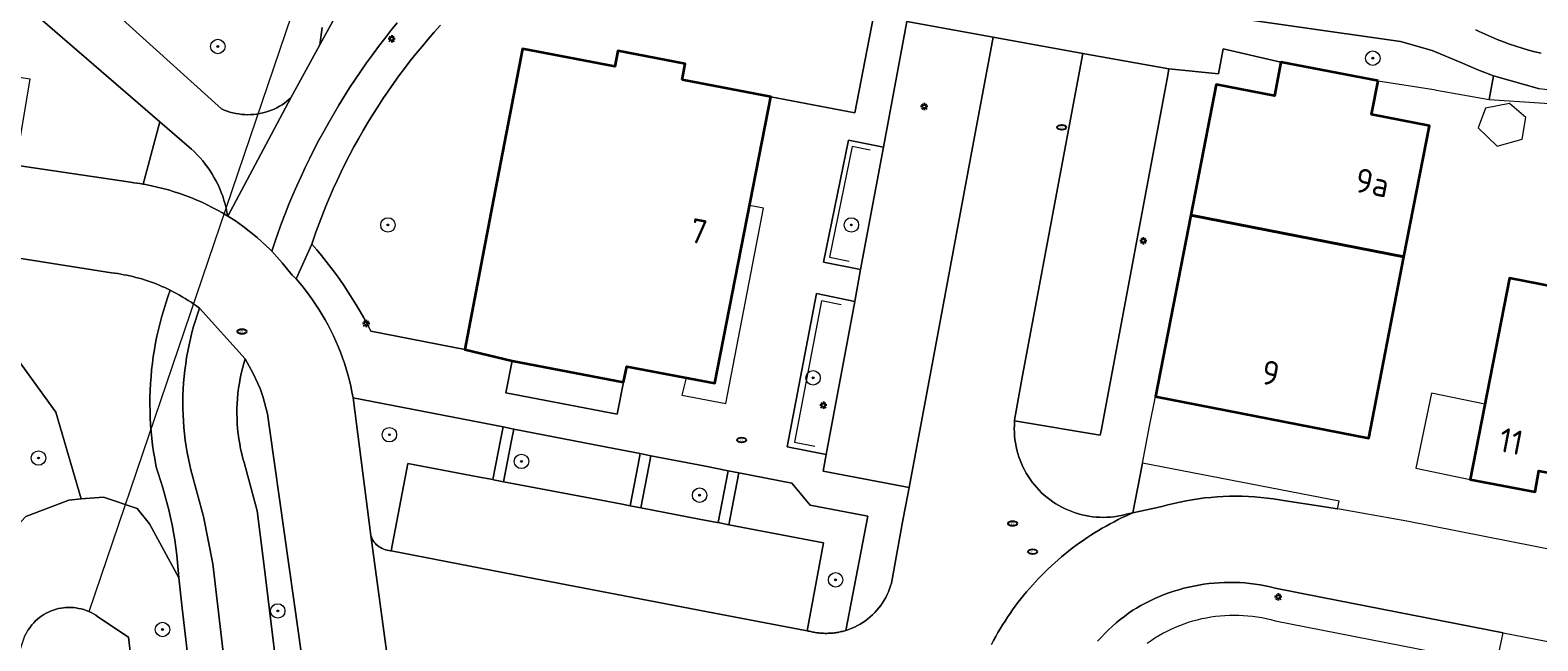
# Model space of a CAD drawing. Header units: metres. Extents: x 152610 to 160096, y 456114 to 462495.
# Tile 618 of 938: x 158643 to 158727, y 460416 to 460450. Entities that reach past the tile are written whole.
import ezdxf
from ezdxf.enums import TextEntityAlignment as Align

# ---------------------------------------------------------------- set-up
doc = ezdxf.new("R2010")
doc.units = ezdxf.units.M
doc.header["$LTSCALE"] = 0.5
doc.layers.get('0').update_dxf_attribs({"linetype": 'CONTINUOUS'})
for name, color, linetype, lineweight in [('B-PV-GK-BESCHOEIING-G', 251, 'GK-BESCHOEIING-SO', 18), ('B-PV-GR-BEPLANTING_CULTUUR_BOSPLANTSOEN-GV', 251, 'CONTINUOUS', 18), ('B-PV-GR-BEPLANTING_CULTUUR_HEESTERS-GV', 251, 'CONTINUOUS', 18), ('B-PV-GR-BOOM-S', 251, 'CONTINUOUS', 25), ('B-PV-GR-HAAG-GV', 251, 'CONTINUOUS', 13), ('B-PV-GW-TALUD_KRUIN-G', 251, 'CONTINUOUS', 18), ('B-PV-IE-MEUBILAIR-S', 251, 'CONTINUOUS', 25), ('B-PV-IE-TERREINAFSCHEIDING_KUNSTMATIG_HEKWERK-G', 251, 'IE-TERREINAFSCHEIDING_KUNSTMATIG-SO', 18), ('B-PV-KW-KUNSTWERK_DUIKER-G', 251, 'CONTINUOUS', 18), ('B-PV-OG-BEBOUWING-GV', 6, 'CONTINUOUS', 35), ('B-PV-OG-BEBOUWING-T18', 1, 'CONTINUOUS', 18), ('B-PV-OG-BEBOUWING_OVERBOUWING-GV', 251, 'CONTINUOUS', 18), ('B-PV-OG-BEBOUWING_SCHUUR-GV', 251, 'CONTINUOUS', 18), ('B-PV-OG-TERREIN_BEGROEID-GV', 251, 'CONTINUOUS', 18), ('B-PV-OG-WATER_SLOOT-GV', 251, 'CONTINUOUS', 18), ('B-PV-VH-GESLOTENVERHARDING_ASFALT-GV', 251, 'CONTINUOUS', 18), ('B-PV-VH-ONVERHARD_ZAND-GV', 251, 'CONTINUOUS', 18), ('B-PV-VH-OPENVERHARDING_BETONSTRAATSTEEN-GV', 251, 'CONTINUOUS', 18), ('B-PV-VH-OPENVERHARDING_TEGEL-GV', 251, 'CONTINUOUS', 18)]:
    doc.layers.add(name, color=color, linetype=linetype, lineweight=lineweight)
doc.styles.add('NLCS-ISO', font='NLCS-ISO.ttf')
doc.styles.add('NLCS-ISO-M750-T18', font='NLCS-ISO.ttf', dxfattribs={"height": 1.35})
doc.linetypes.add('GK-BESCHOEIING-SO', pattern='A,18,-3,[1,NLCS.SHX,S=0.6,R=0,X=0,Y=0],-3', length=24)
doc.linetypes.add('IE-TERREINAFSCHEIDING_KUNSTMATIG-SO', pattern='A,4,[82,NLCS.SHX,S=0.75,R=90,X=0,Y=0],4,-2', length=10)

# ---------------------------------------------------------------- blocks, each defined once
blk = doc.blocks.new('SIE-MEUBILAIR_PAAL_LICHTMAST-SO')
for points in [[(-0.62, 0), (-1, 0)], [(-0.71, 0.71), (-0.44, 0.44)], [(0, 1), (0, 0.62)], [(0.44, 0.44), (0.71, 0.71)], [(1, 0), (0.62, 0)], [(-0.71, -0.71), (-0.44, -0.44)], [(0, -0.62), (0, -1)], [(0.44, -0.44), (0.71, -0.71)]]:
    blk.add_lwpolyline(points)
blk.add_circle((0, 0), 0.5)
blk = doc.blocks.new('SIE-MEUBILAIR_PUT_RIOOLPUT-SO')
blk.add_ellipse((0, 0), major_axis=(1.25, 0), ratio=0.54)
at = {"style": 'NLCS-ISO'}
blk.add_text('ri', height=0.75, dxfattribs=at).set_placement((-0.04, 0.07), align=Align.MIDDLE_CENTER)
blk = doc.blocks.new('SGR-BOOM_GBKN-SO')
at = {"linetype": 'ByBlock', "lineweight": 18}
h = blk.add_hatch(color=0, dxfattribs=at)
h.dxf.hatch_style = 1
edge = h.paths.add_edge_path()
edge.add_arc((0, 0), 0.25, 0, 360)
at = {"color": 0, "linetype": 'ByBlock', "lineweight": 18}
for radius in [2, 0.25]:
    blk.add_circle((0, 0), radius, dxfattribs=at)
at = {"color": 0, "linetype": 'ByBlock', "lineweight": 18, "style": 'NLCS-ISO'}
blk.add_attdef('SOORT', (2.5, 0), '', height=1.5, dxfattribs=at)

msp = doc.modelspace()

# ---------------------------------------------------------------- linework, layer by layer
at = {"layer": 'B-PV-GK-BESCHOEIING-G', "flags": 128}
msp.add_lwpolyline([(158644.967, 460418.26), (158645.091, 460418.278), (158645.199, 460418.289), (158645.346, 460418.296), (158645.493, 460418.296), (158645.639, 460418.287), (158645.785, 460418.271), (158645.93, 460418.246), (158646.073, 460418.214), (158646.215, 460418.174), (158646.354, 460418.126), (158646.49, 460418.071), (158646.622, 460418.008), (158646.752, 460417.939), (158646.877, 460417.862), (158646.998, 460417.779), (158648.689, 460416.647), (158649.204, 460412.219), (158652.462, 460384.228), (158652.697, 460382.209), (158652.685, 460382.023), (158652.663, 460381.808), (158652.634, 460381.593), (158652.596, 460381.379), (158652.551, 460381.167), (158652.498, 460380.957), (158652.437, 460380.749), (158652.368, 460380.543), (158652.292, 460380.34), (158652.209, 460380.14), (158652.118, 460379.943), (158652.02, 460379.75), (158651.915, 460379.56), (158651.803, 460379.374), (158651.684, 460379.193), (158651.559, 460379.016), (158651.427, 460378.844), (158651.289, 460378.676), (158651.145, 460378.514), (158650.995, 460378.358), (158650.839, 460378.207), (158650.678, 460378.062), (158650.511, 460377.923), (158650.34, 460377.79), (158650.164, 460377.663), (158649.983, 460377.544), (158649.798, 460377.431), (158649.609, 460377.324), (158649.416, 460377.225), (158649.22, 460377.133), (158649.02, 460377.049), (158648.817, 460376.971), (158648.612, 460376.902), (158648.404, 460376.84), (158648.194, 460376.785), (158647.982, 460376.739), (158647.769, 460376.7), (158647.61, 460376.731), (158647.323, 460376.794), (158647.037, 460376.865), (158646.754, 460376.944), (158646.473, 460377.03), (158646.194, 460377.124), (158645.918, 460377.225), (158645.645, 460377.334), (158645.374, 460377.45), (158645.107, 460377.574), (158644.844, 460377.704), (158644.584, 460377.842), (158644.328, 460377.987), (158644.076, 460378.139), (158643.829, 460378.298), (158643.585, 460378.463), (158643.347, 460378.635), (158643.113, 460378.813), (158642.884, 460378.997), (158642.66, 460379.188), (158642.441, 460379.385), (158642.228, 460379.587), (158642.02, 460379.796), (158641.818, 460380.01), (158641.622, 460380.229), (158641.433, 460380.454), (158641.249, 460380.683), (158641.071, 460380.918), (158640.9, 460381.157), (158640.736, 460381.401), (158640.578, 460381.649), (158640.427, 460381.901), (158640.283, 460382.158), (158640.146, 460382.418), (158640.016, 460382.682), (158639.894, 460382.949), (158639.778, 460383.22), (158639.67, 460383.494), (158639.57, 460383.77), (158639.435, 460391.525), (158639.357, 460395.973), (158639.19, 460405.59), (158642.938, 460416.67), (158642.957, 460416.713), (158643.021, 460416.845), (158643.092, 460416.973), (158643.17, 460417.098), (158643.255, 460417.218), (158643.346, 460417.333), (158643.443, 460417.442), (158643.546, 460417.547), (158643.655, 460417.646), (158643.768, 460417.738), (158643.887, 460417.825), (158644.01, 460417.904), (158644.138, 460417.977), (158644.269, 460418.043), (158644.403, 460418.101), (158644.541, 460418.153), (158644.681, 460418.196), (158644.823, 460418.232)], close=True, dxfattribs=at)
at = {"layer": 'B-PV-GR-BEPLANTING_CULTUUR_BOSPLANTSOEN-GV', "flags": 128}
for points in [[(158726.886, 460447.061), (158724.332, 460447.774), (158724.082, 460446.458), (158726.876, 460446.273), (158738.301, 460445.518), (158738.811, 460445.484), (158761.86, 460443.96), (158787.42, 460442.32), (158787.32, 460443.598), (158786.889, 460443.584), (158781.43, 460443.695), (158729.515, 460446.719)], [(158636.61, 460433.6), (158636.306, 460422.737), (158639.406, 460422.22), (158638.648, 460418.674), (158643.003, 460423.347), (158645.394, 460424.253), (158646.073, 460424.31), (158644.662, 460429.124), (158642.056, 460432.731)]]:
    msp.add_lwpolyline(points, close=True, dxfattribs=at)
at = {"layer": 'B-PV-GR-BEPLANTING_CULTUUR_HEESTERS-GV', "flags": 128}
for points in [[(158632.61, 460444.39), (158633.41, 460449.19), (158643.23, 460447.61), (158642.44, 460442.82), (158648.8, 460441.872), (158648.994, 460441.848), (158649.317, 460441.8), (158649.512, 460441.767), (158650.437, 460445.225), (158641.77, 460452.73), (158618.728, 460454.173), (158618.179, 460446.271), (158619.52, 460446.336), (158620.86, 460446.252), (158621.61, 460451.11), (158631.42, 460449.53), (158630.62, 460444.71)], [(158690.532, 460443.818), (158688.59, 460444.21), (158687.2, 460437.45), (158689.262, 460437.029)], [(158688.938, 460435.261), (158686.82, 460435.7), (158685.2, 460427.2), (158687.359, 460426.779)], [(158704.341, 460423.541), (158705.87, 460423.874), (158705.943, 460423.895), (158706.278, 460423.985), (158706.614, 460424.068), (158706.953, 460424.143), (158707.293, 460424.21), (158707.635, 460424.27), (158707.978, 460424.321), (158708.322, 460424.365), (158708.667, 460424.4), (158709.012, 460424.428), (158709.359, 460424.448), (158709.705, 460424.459), (158710.052, 460424.463), (158710.398, 460424.459), (158710.745, 460424.446), (158711.091, 460424.426), (158711.437, 460424.398), (158711.782, 460424.361), (158712.126, 460424.317), (158712.468, 460424.265), (158712.81, 460424.205), (158714.739, 460423.905), (158715.67, 460423.76), (158715.688, 460423.757), (158715.772, 460424.187), (158704.877, 460426.299)]]:
    msp.add_lwpolyline(points, close=True, dxfattribs=at)
for points in [[(158646.64, 460452.47), (158653.849, 460445.947), (158654.002, 460445.88), (158654.158, 460445.821), (158654.317, 460445.769), (158654.478, 460445.725), (158654.641, 460445.689), (158654.806, 460445.66), (158654.972, 460445.64), (158655.138, 460445.627), (158655.305, 460445.622), (158655.472, 460445.626), (158655.639, 460445.637), (158655.805, 460445.656), (158655.97, 460445.683), (158656.133, 460445.719), (158656.294, 460445.762), (158656.454, 460445.812), (158656.61, 460445.87), (158656.764, 460445.936), (158656.914, 460446.008), (158657.061, 460446.088), (158657.203, 460446.175), (158657.342, 460446.269), (158657.476, 460446.369), (158657.604, 460446.475), (158657.692, 460446.554), (158659.3, 460449.49), (158659.423, 460450.464)], [(158665.986, 460450.577), (158665.638, 460450.192), (158665.296, 460449.802), (158664.961, 460449.407), (158664.631, 460449.006), (158664.308, 460448.6), (158663.991, 460448.19), (158663.68, 460447.775), (158663.376, 460447.354), (158663.078, 460446.93), (158662.787, 460446.5), (158662.503, 460446.066), (158662.225, 460445.628), (158661.954, 460445.186), (158661.69, 460444.74), (158661.432, 460444.289), (158661.182, 460443.835), (158660.939, 460443.376), (158660.703, 460442.915), (158660.474, 460442.449), (158660.252, 460441.98), (158660.038, 460441.508), (158659.831, 460441.032), (158659.631, 460440.553), (158659.438, 460440.072), (158659.253, 460439.587), (158659.076, 460439.1), (158658.906, 460438.609), (158658.852, 460438.448), (158659.124, 460438.131), (158659.391, 460437.808), (158659.652, 460437.481), (158659.907, 460437.15), (158660.156, 460436.814), (158660.399, 460436.474), (158660.636, 460436.13), (158660.867, 460435.781), (158661.092, 460435.429), (158661.311, 460435.072), (158661.523, 460434.712), (158661.729, 460434.348), (158661.929, 460433.981), (158662.122, 460433.61), (158667.33, 460432.6), (158668.92, 460440.94), (158670.53, 460449.27), (158675.64, 460448.29), (158675.81, 460449.17), (158679.54, 460448.45), (158679.37, 460447.56), (158684.28, 460446.62), (158688.939, 460445.72), (158689.974, 460451.076)]]:
    msp.add_lwpolyline(points, dxfattribs=at)
at = {"layer": 'B-PV-GR-HAAG-GV', "flags": 128}
for points in [[(158696.22, 460452.98), (158692.34, 460453.53), (158691.829, 460450.785), (158696.607, 460449.923), (158701.57, 460449.02), (158706.348, 460448.158), (158709.086, 460447.888), (158709.355, 460449.274), (158712.553, 460448.538), (158717.932, 460447.493), (158721.029, 460447.01), (158721.169, 460446.983), (158724.082, 460446.458), (158724.332, 460447.774), (158723.465, 460448.108), (158722.616, 460448.486), (158720.929, 460449.178), (158719.175, 460449.676)], [(158676.13, 460430.79), (158669.95, 460431.98), (158669.61, 460430.19), (158675.775, 460429.017)], [(158669.456, 460428.304), (158661.137, 460429.921), (158662.12, 460422.292), (158662.153, 460422.199), (158662.194, 460422.109), (158662.242, 460422.023), (158662.297, 460421.941), (158662.359, 460421.864), (158662.426, 460421.792), (158662.499, 460421.725), (158662.577, 460421.665), (158662.66, 460421.611), (158662.747, 460421.564), (158662.837, 460421.525), (158662.93, 460421.492), (158663.026, 460421.468), (158663.123, 460421.451), (158663.221, 460421.442), (158663.256, 460421.441), (158664.175, 460426.284), (158668.044, 460425.544), (158668.888, 460425.383), (158669.332, 460427.666)], [(158675.588, 460427.111), (158670.045, 460428.189), (158669.921, 460427.554), (158669.477, 460425.27), (158674.881, 460424.237), (158676.049, 460424.014), (158676.49, 460423.93), (158676.935, 460426.221), (158677.053, 460426.826)], [(158680.659, 460426.125), (158677.642, 460426.711), (158677.525, 460426.109), (158677.08, 460423.817), (158680.324, 460423.197), (158681.314, 460423.008), (158681.363, 460422.999), (158681.809, 460425.296), (158681.922, 460425.879)], [(158685.456, 460425.192), (158682.511, 460425.765), (158682.398, 460425.184), (158681.952, 460422.886), (158687.207, 460421.881), (158686.295, 460417.006), (158686.359, 460416.988), (158686.422, 460416.972), (158686.486, 460416.956), (158686.551, 460416.942), (158686.616, 460416.928), (158686.68, 460416.916), (158686.745, 460416.905), (158686.811, 460416.895), (158686.876, 460416.887), (158686.942, 460416.879), (158687.007, 460416.873), (158687.073, 460416.867), (158687.139, 460416.863), (158687.205, 460416.86), (158687.271, 460416.859), (158687.337, 460416.858), (158687.37, 460416.858), (158687.403, 460416.858), (158687.469, 460416.86), (158687.535, 460416.863), (158687.6, 460416.867), (158687.666, 460416.872), (158687.732, 460416.878), (158687.797, 460416.886), (158687.863, 460416.894), (158687.928, 460416.904), (158687.993, 460416.915), (158688.058, 460416.927), (158688.123, 460416.94), (158688.187, 460416.955), (158688.251, 460416.97), (158688.315, 460416.987), (158688.379, 460417.004), (158688.442, 460417.023), (158689.668, 460423.363), (158686.464, 460423.97)]]:
    msp.add_lwpolyline(points, close=True, dxfattribs=at)
at = {"layer": 'B-PV-GW-TALUD_KRUIN-G', "flags": 128}
msp.add_lwpolyline([(158652.366, 460412.255), (158651.676, 460418.261), (158651.484, 460419.934), (158649.86, 460422.929), (158649.168, 460423.779), (158647.307, 460424.415), (158646.073, 460424.31), (158645.394, 460424.253), (158643.003, 460423.347), (158638.648, 460418.674), (158635.823, 460405.467), (158635.574, 460396.56), (158637.046, 460396.373)], dxfattribs=at)
at = {"layer": 'B-PV-IE-TERREINAFSCHEIDING_KUNSTMATIG_HEKWERK-G', "flags": 128}
for points in [[(158689.786, 460443.663), (158688.794, 460443.864), (158687.53, 460437.717), (158688.632, 460437.492)], [(158688.182, 460435.071), (158687.088, 460435.298), (158685.596, 460427.468), (158686.725, 460427.248)], [(158661.137, 460429.921), (158669.456, 460428.304)], [(158670.045, 460428.189), (158675.588, 460427.111), (158677.053, 460426.826)], [(158677.642, 460426.711), (158680.659, 460426.125), (158681.922, 460425.879)], [(158682.511, 460425.765), (158685.456, 460425.192), (158686.464, 460423.97), (158689.668, 460423.363)]]:
    msp.add_lwpolyline(points, dxfattribs=at)
at = {"layer": 'B-PV-KW-KUNSTWERK_DUIKER-G', "flags": 128}
msp.add_lwpolyline([(158646.507, 460418.063), (158660.715, 460459.933)], dxfattribs=at)
at = {"layer": 'B-PV-OG-BEBOUWING-GV', "flags": 128}
for points in [[(158679.37, 460447.56), (158679.54, 460448.45), (158675.81, 460449.17), (158675.64, 460448.29), (158670.53, 460449.27), (158668.92, 460440.94), (158667.33, 460432.6), (158669.95, 460431.98), (158676.13, 460430.79), (158676.3, 460431.66), (158681.189, 460430.733), (158684.28, 460446.62)], [(158717.932, 460447.493), (158712.553, 460448.538), (158712.191, 460446.673), (158708.961, 460447.301), (158707.551, 460440.049), (158719.368, 460437.747), (158720.779, 460445.003), (158717.569, 460445.628)], [(158719.368, 460437.747), (158707.551, 460440.049), (158705.594, 460429.985), (158717.413, 460427.688)], [(158728.7, 460435.87), (158725.21, 460436.55), (158723.04, 460425.4), (158726.63, 460424.71), (158726.85, 460425.88), (158731.851, 460424.913), (158733.556, 460433.702), (158728.47, 460434.69)]]:
    msp.add_lwpolyline(points, close=True, dxfattribs=at)
at = {"layer": 'B-PV-OG-BEBOUWING_OVERBOUWING-GV', "flags": 128}
for points in [[(158683.877, 460440.436), (158683.104, 460440.577), (158681.189, 460430.733), (158679.592, 460431.036), (158679.355, 460430.065), (158681.791, 460429.602)], [(158723.853, 460429.577), (158720.89, 460430.187), (158720.032, 460426.02), (158723.04, 460425.4)]]:
    msp.add_lwpolyline(points, close=True, dxfattribs=at)
at = {"layer": 'B-PV-OG-BEBOUWING_SCHUUR-GV', "flags": 128}
msp.add_lwpolyline([(158726.13, 460445.471), (158725.222, 460446.238), (158723.884, 460445.986), (158723.481, 460444.895), (158724.541, 460443.868), (158725.923, 460444.265)], close=True, dxfattribs=at)
at = {"layer": 'B-PV-OG-TERREIN_BEGROEID-GV', "flags": 128}
for points in [[(158642.056, 460432.731), (158644.662, 460429.124), (158646.073, 460424.31), (158647.307, 460424.415), (158649.168, 460423.779), (158649.86, 460422.929), (158651.484, 460419.934), (158651.454, 460420.357), (158651.416, 460420.779), (158651.369, 460421.2), (158651.315, 460421.62), (158651.253, 460422.04), (158651.183, 460422.458), (158651.106, 460422.874), (158651.02, 460423.289), (158650.926, 460423.703), (158650.825, 460424.114), (158650.716, 460424.524), (158650.599, 460424.931), (158650.475, 460425.336), (158650.343, 460425.739), (158650.248, 460426.014), (158650.215, 460426.177), (158650.147, 460426.551), (158650.086, 460426.925), (158650.033, 460427.301), (158649.988, 460427.677), (158649.951, 460428.055), (158649.922, 460428.433), (158649.9, 460428.812), (158649.887, 460429.191), (158649.882, 460429.57), (158649.885, 460429.95), (158649.896, 460430.329), (158649.915, 460430.708), (158649.942, 460431.086), (158649.976, 460431.464), (158650.019, 460431.841), (158650.07, 460432.217), (158650.128, 460432.592), (158650.195, 460432.965), (158650.269, 460433.337), (158650.352, 460433.708), (158650.442, 460434.076), (158650.539, 460434.443), (158650.645, 460434.807), (158650.758, 460435.169), (158650.879, 460435.529), (158651.007, 460435.886), (158650.854, 460435.961), (158650.7, 460436.033), (158650.545, 460436.103), (158650.388, 460436.169), (158650.23, 460436.233), (158650.071, 460436.295), (158649.911, 460436.353), (158649.751, 460436.408), (158649.589, 460436.461), (158649.426, 460436.511), (158649.262, 460436.558), (158649.098, 460436.602), (158648.933, 460436.643), (158648.767, 460436.682), (158648.6, 460436.717), (158648.433, 460436.75), (158648.266, 460436.779), (158648.098, 460436.806), (158647.929, 460436.829), (158647.76, 460436.85), (158639.22, 460438.21)], [(158660.83, 460397.44), (158658.12, 460416.87), (158656.53, 460428.1), (158656.394, 460429.033), (158656.16, 460429.946), (158655.985, 460430.435), (158655.608, 460431.277), (158655.167, 460432.088), (158655.086, 460431.819), (158655.012, 460431.548), (158654.946, 460431.275), (158654.888, 460431.001), (158654.837, 460430.725), (158654.795, 460430.447), (158654.761, 460430.168), (158654.734, 460429.889), (158654.716, 460429.609), (158654.705, 460429.328), (158654.702, 460429.047), (158654.708, 460428.766), (158654.721, 460428.486), (158654.743, 460428.206), (158654.772, 460427.927), (158654.809, 460427.648), (158654.855, 460427.371), (158654.908, 460427.096), (158654.969, 460426.821), (158655.037, 460426.549), (158655.097, 460426.336), (158655.823, 460423.648), (158656.173, 460420.885), (158660.431, 460385.923)], [(158652.366, 460412.255), (158651.676, 460418.261), (158651.484, 460419.934), (158649.86, 460422.929), (158649.168, 460423.779), (158647.307, 460424.415), (158646.073, 460424.31), (158645.394, 460424.253), (158643.003, 460423.347)], [(158643.17, 460417.098), (158643.255, 460417.218), (158643.346, 460417.333), (158643.443, 460417.442), (158643.546, 460417.547), (158643.655, 460417.646), (158643.768, 460417.738), (158643.887, 460417.824), (158644.01, 460417.904), (158644.137, 460417.977), (158644.269, 460418.043), (158644.403, 460418.101), (158644.541, 460418.152), (158644.681, 460418.196), (158644.823, 460418.232), (158644.967, 460418.26), (158645.091, 460418.278), (158645.199, 460418.289), (158645.346, 460418.296), (158645.493, 460418.296), (158645.639, 460418.287), (158645.785, 460418.271), (158645.93, 460418.246), (158646.073, 460418.214), (158646.215, 460418.174), (158646.354, 460418.126), (158646.49, 460418.071), (158646.622, 460418.008), (158646.752, 460417.939), (158646.877, 460417.862), (158646.998, 460417.779), (158648.689, 460416.647), (158649.204, 460412.219)]]:
    msp.add_lwpolyline(points, dxfattribs=at)
at = {"layer": 'B-PV-OG-WATER_SLOOT-GV', "flags": 128}
msp.add_lwpolyline([(158649.204, 460412.219), (158648.689, 460416.647), (158646.998, 460417.779), (158646.877, 460417.862), (158646.752, 460417.939), (158646.622, 460418.008), (158646.49, 460418.071), (158646.354, 460418.126), (158646.215, 460418.174), (158646.073, 460418.214), (158645.93, 460418.246), (158645.785, 460418.271), (158645.639, 460418.287), (158645.493, 460418.296), (158645.346, 460418.296), (158645.199, 460418.289), (158645.091, 460418.278), (158644.967, 460418.26), (158644.823, 460418.232), (158644.681, 460418.196), (158644.541, 460418.152), (158644.403, 460418.101), (158644.269, 460418.043), (158644.137, 460417.977), (158644.01, 460417.904), (158643.887, 460417.824), (158643.768, 460417.738), (158643.655, 460417.646), (158643.546, 460417.547), (158643.443, 460417.442), (158643.346, 460417.333), (158643.255, 460417.218), (158643.17, 460417.098)], dxfattribs=at)
at = {"layer": 'B-PV-VH-GESLOTENVERHARDING_ASFALT-GV', "flags": 128}
for points in [[(158661.95, 460454.357), (158659.3, 460449.49), (158657.692, 460446.554), (158654.192, 460440.003), (158654.62, 460439.728), (158655.036, 460439.436), (158655.826, 460438.809), (158656.564, 460438.122), (158656.597, 460438.088), (158656.629, 460438.054), (158656.797, 460438.554), (158656.983, 460439.083), (158657.176, 460439.609), (158657.376, 460440.132), (158657.585, 460440.652), (158657.8, 460441.169), (158658.023, 460441.683), (158658.253, 460442.194), (158658.491, 460442.702), (158658.736, 460443.206), (158658.987, 460443.706), (158659.246, 460444.203), (158659.512, 460444.696), (158659.786, 460445.185), (158660.066, 460445.671), (158660.352, 460446.152), (158660.646, 460446.629), (158660.947, 460447.102), (158661.254, 460447.57), (158661.568, 460448.034), (158661.889, 460448.494), (158662.216, 460448.949), (158662.549, 460449.399), (158662.889, 460449.845), (158663.235, 460450.285), (158663.588, 460450.721)], [(158659.423, 460450.464), (158659.3, 460449.49), (158661.95, 460454.357)], [(158641.77, 460452.73), (158650.437, 460445.225), (158652.054, 460443.824), (158652.185, 460443.708), (158652.349, 460443.553), (158652.508, 460443.392), (158652.661, 460443.226), (158652.808, 460443.055), (158652.949, 460442.878), (158653.084, 460442.696), (158653.212, 460442.51), (158653.334, 460442.32), (158653.448, 460442.125), (158653.556, 460441.926), (158653.656, 460441.724), (158653.75, 460441.518), (158653.836, 460441.309), (158653.914, 460441.097), (158653.985, 460440.882), (158654.049, 460440.665), (158654.104, 460440.446), (158654.152, 460440.225), (158654.192, 460440.003), (158657.692, 460446.554), (158657.604, 460446.475), (158657.476, 460446.369), (158657.342, 460446.269), (158657.203, 460446.175), (158657.061, 460446.088), (158656.914, 460446.008), (158656.764, 460445.936), (158656.61, 460445.87), (158656.454, 460445.812), (158656.294, 460445.762), (158656.133, 460445.719), (158655.97, 460445.683), (158655.805, 460445.656), (158655.639, 460445.637), (158655.472, 460445.626), (158655.305, 460445.622), (158655.138, 460445.627), (158654.972, 460445.64), (158654.806, 460445.66), (158654.641, 460445.689), (158654.478, 460445.725), (158654.317, 460445.769), (158654.158, 460445.821), (158654.002, 460445.88), (158653.849, 460445.947), (158646.64, 460452.47)], [(158723.344, 460450.33), (158723.537, 460450.238), (158723.867, 460450.083), (158724.201, 460449.936), (158724.537, 460449.796), (158724.877, 460449.663), (158725.22, 460449.538), (158725.565, 460449.421), (158725.912, 460449.311), (158726.262, 460449.209), (158726.615, 460449.114), (158726.969, 460449.027)], [(158660.431, 460385.923), (158656.173, 460420.885), (158655.823, 460423.648), (158655.097, 460426.336), (158655.037, 460426.549), (158654.969, 460426.821), (158654.908, 460427.096), (158654.855, 460427.371), (158654.809, 460427.648), (158654.772, 460427.927), (158654.743, 460428.206), (158654.721, 460428.486), (158654.708, 460428.766), (158654.702, 460429.047), (158654.705, 460429.328), (158654.716, 460429.609), (158654.734, 460429.889), (158654.761, 460430.168), (158654.795, 460430.447), (158654.837, 460430.725), (158654.888, 460431.001), (158654.946, 460431.275), (158655.012, 460431.548), (158655.086, 460431.819), (158655.167, 460432.088), (158652.628, 460434.887), (158652.512, 460434.553), (158652.404, 460434.217), (158652.303, 460433.878), (158652.21, 460433.537), (158652.125, 460433.194), (158652.048, 460432.85), (158651.978, 460432.503), (158651.916, 460432.155), (158651.863, 460431.806), (158651.817, 460431.455), (158651.779, 460431.104), (158651.749, 460430.752), (158651.727, 460430.399), (158651.713, 460430.046), (158651.707, 460429.693), (158651.709, 460429.34), (158651.719, 460428.986), (158651.737, 460428.634), (158651.763, 460428.281), (158651.797, 460427.929), (158651.839, 460427.579), (158651.888, 460427.229), (158651.946, 460426.88), (158652.012, 460426.533), (158652.085, 460426.187), (158652.147, 460425.922), (158652.844, 460423.342), (158653.373, 460420.722), (158654.019, 460415.187)]]:
    msp.add_lwpolyline(points, dxfattribs=at)
at = {"layer": 'B-PV-VH-ONVERHARD_ZAND-GV', "flags": 128}
for points in [[(158696.22, 460452.98), (158692.34, 460453.53), (158691.829, 460450.785), (158696.607, 460449.923), (158701.57, 460449.02), (158706.348, 460448.158), (158709.086, 460447.888), (158709.355, 460449.274), (158712.553, 460448.538), (158717.932, 460447.493), (158721.029, 460447.01), (158721.169, 460446.983), (158724.082, 460446.458), (158724.332, 460447.774), (158723.465, 460448.108), (158722.616, 460448.486), (158720.929, 460449.178), (158719.175, 460449.676)], [(158676.13, 460430.79), (158669.95, 460431.98), (158669.61, 460430.19), (158675.775, 460429.017)], [(158669.456, 460428.304), (158661.137, 460429.921), (158662.12, 460422.292), (158662.153, 460422.199), (158662.194, 460422.109), (158662.242, 460422.023), (158662.297, 460421.941), (158662.359, 460421.864), (158662.426, 460421.792), (158662.499, 460421.725), (158662.577, 460421.665), (158662.66, 460421.611), (158662.747, 460421.564), (158662.837, 460421.525), (158662.93, 460421.492), (158663.026, 460421.468), (158663.123, 460421.451), (158663.221, 460421.442), (158663.256, 460421.441), (158664.175, 460426.284), (158668.044, 460425.544), (158668.888, 460425.383), (158669.332, 460427.666)], [(158675.588, 460427.111), (158670.045, 460428.189), (158669.921, 460427.554), (158669.477, 460425.27), (158674.881, 460424.237), (158676.049, 460424.014), (158676.49, 460423.93), (158676.935, 460426.221), (158677.053, 460426.826)], [(158680.659, 460426.125), (158677.642, 460426.711), (158677.525, 460426.109), (158677.08, 460423.817), (158680.324, 460423.197), (158681.314, 460423.008), (158681.363, 460422.999), (158681.809, 460425.296), (158681.922, 460425.879)], [(158685.456, 460425.192), (158682.511, 460425.765), (158682.398, 460425.184), (158681.952, 460422.886), (158687.207, 460421.881), (158686.295, 460417.006), (158686.359, 460416.988), (158686.422, 460416.972), (158686.486, 460416.956), (158686.551, 460416.942), (158686.616, 460416.928), (158686.68, 460416.916), (158686.745, 460416.905), (158686.811, 460416.895), (158686.876, 460416.887), (158686.942, 460416.879), (158687.007, 460416.873), (158687.073, 460416.867), (158687.139, 460416.863), (158687.205, 460416.86), (158687.271, 460416.859), (158687.337, 460416.858), (158687.37, 460416.858), (158687.403, 460416.858), (158687.469, 460416.86), (158687.535, 460416.863), (158687.6, 460416.867), (158687.666, 460416.872), (158687.732, 460416.878), (158687.797, 460416.886), (158687.863, 460416.894), (158687.928, 460416.904), (158687.993, 460416.915), (158688.058, 460416.927), (158688.123, 460416.94), (158688.187, 460416.955), (158688.251, 460416.97), (158688.315, 460416.987), (158688.379, 460417.004), (158688.442, 460417.023), (158689.668, 460423.363), (158686.464, 460423.97)]]:
    msp.add_lwpolyline(points, close=True, dxfattribs=at)
at = {"layer": 'B-PV-VH-OPENVERHARDING_BETONSTRAATSTEEN-GV', "flags": 128}
for points in [[(158696.607, 460449.923), (158691.829, 460450.785), (158690.532, 460443.818), (158689.262, 460437.029), (158688.938, 460435.261), (158687.359, 460426.779), (158687.186, 460425.849), (158691.949, 460424.951), (158693.27, 460431.973), (158695.52, 460444.092)], [(158706.348, 460448.158), (158701.57, 460449.02), (158700.446, 460443.012), (158698.194, 460430.955), (158697.84, 460428.999), (158697.812, 460428.803), (158697.797, 460428.652), (158702.534, 460427.846), (158702.612, 460428.179), (158706.285, 460447.822)], [(158668.044, 460425.544), (158664.175, 460426.284), (158663.256, 460421.441), (158670.671, 460419.989), (158680.301, 460418.143), (158686.295, 460417.006), (158687.207, 460421.881), (158681.952, 460422.886), (158681.363, 460422.999), (158681.314, 460423.008), (158680.324, 460423.197), (158677.08, 460423.817), (158676.49, 460423.93), (158676.049, 460424.014), (158674.881, 460424.237), (158669.477, 460425.27), (158668.922, 460425.376), (158668.888, 460425.383)]]:
    msp.add_lwpolyline(points, close=True, dxfattribs=at)
for points in [[(158696.507, 460416.242), (158696.624, 460416.463), (158696.745, 460416.683), (158696.869, 460416.901), (158696.997, 460417.117), (158697.128, 460417.33), (158697.262, 460417.542), (158697.399, 460417.752), (158697.54, 460417.959), (158697.684, 460418.164), (158697.831, 460418.367), (158697.982, 460418.568), (158698.135, 460418.766), (158698.292, 460418.962), (158698.452, 460419.155), (158698.614, 460419.346), (158698.78, 460419.534), (158698.949, 460419.719), (158699.12, 460419.902), (158699.295, 460420.082), (158699.472, 460420.259), (158699.652, 460420.434), (158699.834, 460420.606), (158700.02, 460420.775), (158700.208, 460420.94), (158700.398, 460421.103), (158700.591, 460421.263), (158700.787, 460421.42), (158700.985, 460421.574), (158701.185, 460421.724), (158701.388, 460421.872), (158701.593, 460422.016), (158701.8, 460422.157), (158702.01, 460422.295), (158702.221, 460422.429), (158702.435, 460422.56), (158702.651, 460422.688), (158702.869, 460422.812), (158703.088, 460422.933), (158703.31, 460423.051), (158703.533, 460423.165), (158703.758, 460423.275), (158703.985, 460423.382), (158704.213, 460423.485), (158704.341, 460423.541), (158703.978, 460423.462), (158703.884, 460423.438), (158703.691, 460423.394), (158703.496, 460423.357), (158703.299, 460423.329), (158703.102, 460423.308), (158702.904, 460423.296), (158702.706, 460423.292), (158702.508, 460423.295), (158702.31, 460423.307), (158702.112, 460423.326), (158701.916, 460423.354), (158701.72, 460423.389), (158701.527, 460423.432), (158701.335, 460423.483), (158701.146, 460423.542), (158700.959, 460423.608), (158700.775, 460423.682), (158700.594, 460423.763), (158700.416, 460423.851), (158700.242, 460423.947), (158700.072, 460424.049), (158699.907, 460424.158), (158699.745, 460424.274), (158699.589, 460424.396), (158699.438, 460424.524), (158699.292, 460424.659), (158699.152, 460424.799), (158699.017, 460424.944), (158698.888, 460425.095), (158698.766, 460425.251), (158698.65, 460425.412), (158698.54, 460425.577), (158698.437, 460425.747), (158698.341, 460425.921), (158698.253, 460426.098), (158698.171, 460426.279), (158698.097, 460426.463), (158698.03, 460426.65), (158697.971, 460426.839), (158697.92, 460427.03), (158697.876, 460427.224), (158697.84, 460427.419), (158697.812, 460427.615), (158697.792, 460427.813), (158697.78, 460428.011), (158697.776, 460428.209), (158697.78, 460428.407), (158697.792, 460428.605), (158697.797, 460428.652), (158697.812, 460428.803), (158697.84, 460428.999), (158698.194, 460430.955), (158700.446, 460443.012), (158701.57, 460449.02), (158696.607, 460449.923), (158695.52, 460444.092), (158693.27, 460431.973), (158691.949, 460424.951), (158691.885, 460424.565), (158691.603, 460423.14), (158690.969, 460419.635), (158690.926, 460419.489), (158690.871, 460419.325), (158690.807, 460419.164), (158690.737, 460419.005), (158690.659, 460418.85), (158690.574, 460418.699), (158690.482, 460418.552), (158690.383, 460418.41), (158690.278, 460418.272), (158690.167, 460418.139), (158690.05, 460418.011), (158689.927, 460417.889), (158689.798, 460417.773), (158689.664, 460417.662), (158689.526, 460417.558), (158689.382, 460417.461), (158689.234, 460417.37), (158689.083, 460417.286), (158688.927, 460417.209), (158688.768, 460417.14), (158688.607, 460417.078), (158688.442, 460417.023), (158688.379, 460417.004), (158688.315, 460416.987), (158688.251, 460416.97), (158688.187, 460416.955), (158688.123, 460416.94), (158688.058, 460416.927), (158687.993, 460416.915), (158687.928, 460416.904), (158687.863, 460416.894), (158687.797, 460416.886), (158687.732, 460416.878), (158687.666, 460416.872), (158687.6, 460416.867), (158687.535, 460416.863), (158687.469, 460416.86), (158687.403, 460416.858), (158687.37, 460416.858), (158687.337, 460416.858), (158687.271, 460416.859), (158687.205, 460416.86), (158687.139, 460416.863), (158687.073, 460416.867), (158687.007, 460416.873), (158686.942, 460416.879), (158686.876, 460416.887), (158686.811, 460416.895), (158686.745, 460416.905), (158686.68, 460416.916), (158686.616, 460416.928), (158686.551, 460416.942), (158686.486, 460416.956), (158686.422, 460416.972), (158686.359, 460416.988), (158686.295, 460417.006), (158680.301, 460418.143), (158670.671, 460419.989), (158663.256, 460421.441), (158663.221, 460421.442), (158663.123, 460421.451), (158663.026, 460421.468), (158662.93, 460421.492), (158662.837, 460421.525), (158662.747, 460421.564), (158662.66, 460421.611), (158662.577, 460421.665), (158662.499, 460421.725), (158662.426, 460421.792), (158662.359, 460421.864), (158662.297, 460421.941), (158662.242, 460422.023), (158662.194, 460422.109), (158662.153, 460422.199), (158662.12, 460422.292), (158663.304, 460413.576)], [(158663.304, 460413.576), (158662.12, 460422.292), (158661.137, 460429.921), (158661.077, 460430.245), (158661.008, 460430.566), (158660.933, 460430.887), (158660.849, 460431.205), (158660.757, 460431.521), (158660.658, 460431.834), (158660.552, 460432.146), (158660.437, 460432.454), (158660.316, 460432.76), (158660.187, 460433.063), (158660.05, 460433.362), (158659.907, 460433.658), (158659.756, 460433.951), (158659.598, 460434.239), (158659.433, 460434.524), (158659.261, 460434.805), (158659.083, 460435.081), (158658.898, 460435.353), (158658.706, 460435.62), (158658.508, 460435.883), (158658.303, 460436.141), (158658.093, 460436.394), (158657.991, 460436.511), (158657.77, 460436.73), (158657.215, 460437.405), (158656.629, 460438.054), (158656.597, 460438.088), (158656.564, 460438.122), (158655.826, 460438.809), (158655.036, 460439.436), (158654.62, 460439.728), (158654.192, 460440.003), (158653.911, 460440.17), (158653.626, 460440.33), (158653.338, 460440.484), (158653.045, 460440.63), (158652.749, 460440.769), (158652.45, 460440.9), (158652.148, 460441.024), (158651.843, 460441.141), (158651.535, 460441.25), (158651.224, 460441.352), (158650.911, 460441.446), (158650.596, 460441.532), (158650.279, 460441.611), (158649.96, 460441.682), (158649.639, 460441.745), (158649.512, 460441.767), (158649.317, 460441.8), (158648.994, 460441.848), (158648.8, 460441.872), (158642.44, 460442.82)], [(158639.22, 460438.21), (158647.76, 460436.85), (158647.929, 460436.829), (158648.098, 460436.806), (158648.266, 460436.779), (158648.433, 460436.75), (158648.6, 460436.717), (158648.767, 460436.682), (158648.933, 460436.643), (158649.098, 460436.602), (158649.262, 460436.558), (158649.426, 460436.511), (158649.589, 460436.461), (158649.751, 460436.408), (158649.911, 460436.353), (158650.071, 460436.295), (158650.23, 460436.233), (158650.388, 460436.169), (158650.545, 460436.103), (158650.7, 460436.033), (158650.854, 460435.961), (158651.007, 460435.886), (158651.177, 460435.799), (158651.345, 460435.71), (158651.512, 460435.617), (158651.677, 460435.522), (158651.84, 460435.423), (158652.001, 460435.321), (158652.161, 460435.217), (158652.319, 460435.11), (158652.474, 460435), (158652.628, 460434.887), (158655.167, 460432.088), (158655.608, 460431.277), (158655.985, 460430.435), (158656.16, 460429.946), (158656.394, 460429.033), (158656.53, 460428.1), (158658.12, 460416.87), (158660.83, 460397.44)], [(158735.25, 460419.98), (158719.53, 460423.073), (158717.033, 460423.517), (158715.688, 460423.757), (158715.67, 460423.76), (158714.739, 460423.905), (158712.81, 460424.205), (158712.468, 460424.265), (158712.126, 460424.317), (158711.782, 460424.361), (158711.437, 460424.398), (158711.091, 460424.426), (158710.745, 460424.446), (158710.398, 460424.459), (158710.052, 460424.463), (158709.705, 460424.459), (158709.359, 460424.448), (158709.012, 460424.428), (158708.667, 460424.4), (158708.322, 460424.365), (158707.978, 460424.321), (158707.635, 460424.27), (158707.293, 460424.21), (158706.953, 460424.143), (158706.614, 460424.068), (158706.278, 460423.985), (158705.943, 460423.895), (158705.87, 460423.874), (158704.341, 460423.541), (158704.213, 460423.485), (158703.985, 460423.382), (158703.758, 460423.275), (158703.533, 460423.165), (158703.31, 460423.051), (158703.088, 460422.933), (158702.869, 460422.812), (158702.651, 460422.688), (158702.435, 460422.56), (158702.221, 460422.429), (158702.01, 460422.295), (158701.8, 460422.157), (158701.593, 460422.016), (158701.388, 460421.872), (158701.185, 460421.724), (158700.985, 460421.574), (158700.787, 460421.42), (158700.591, 460421.263), (158700.398, 460421.103), (158700.208, 460420.94), (158700.02, 460420.775), (158699.834, 460420.606), (158699.652, 460420.434), (158699.472, 460420.259), (158699.295, 460420.082), (158699.12, 460419.902), (158698.949, 460419.719), (158698.78, 460419.534), (158698.614, 460419.346), (158698.452, 460419.155), (158698.292, 460418.962), (158698.135, 460418.766), (158697.982, 460418.568), (158697.831, 460418.367), (158697.684, 460418.164), (158697.54, 460417.959), (158697.399, 460417.752), (158697.262, 460417.542), (158697.128, 460417.33), (158696.997, 460417.117), (158696.869, 460416.901), (158696.745, 460416.683), (158696.624, 460416.463), (158696.507, 460416.242)], [(158702.386, 460416.42), (158702.583, 460416.634), (158702.785, 460416.843), (158702.993, 460417.046), (158703.207, 460417.244), (158703.425, 460417.436), (158703.649, 460417.621), (158703.878, 460417.801), (158704.112, 460417.973), (158704.351, 460418.14), (158704.546, 460418.259), (158704.792, 460418.401), (158705.043, 460418.536), (158705.297, 460418.665), (158705.555, 460418.786), (158705.816, 460418.899), (158706.08, 460419.006), (158706.347, 460419.105), (158706.616, 460419.196), (158706.888, 460419.28), (158707.163, 460419.356), (158707.439, 460419.424), (158707.717, 460419.484), (158707.997, 460419.537), (158708.278, 460419.582), (158708.561, 460419.619), (158708.844, 460419.648), (158709.128, 460419.669), (158709.412, 460419.682), (158709.697, 460419.687), (158709.981, 460419.684), (158710.266, 460419.673), (158710.55, 460419.653), (158710.833, 460419.627), (158711.116, 460419.592), (158711.397, 460419.549), (158711.678, 460419.498), (158711.956, 460419.439), (158712.233, 460419.373), (158714.77, 460418.87), (158724.87, 460416.89), (158736.778, 460414.582)]]:
    msp.add_lwpolyline(points, dxfattribs=at)
at = {"layer": 'B-PV-VH-OPENVERHARDING_TEGEL-GV', "flags": 128}
for points in [[(158696.22, 460452.98), (158719.175, 460449.676), (158720.929, 460449.178), (158722.616, 460448.486), (158723.465, 460448.108), (158724.332, 460447.774), (158726.886, 460447.061)], [(158689.974, 460451.076), (158688.939, 460445.72), (158684.28, 460446.62), (158681.189, 460430.733), (158676.3, 460431.66), (158676.13, 460430.79), (158675.775, 460429.017), (158669.61, 460430.19), (158669.95, 460431.98), (158667.33, 460432.6), (158662.122, 460433.61), (158661.929, 460433.981), (158661.729, 460434.348), (158661.523, 460434.712), (158661.311, 460435.072), (158661.092, 460435.429), (158660.867, 460435.781), (158660.636, 460436.13), (158660.399, 460436.474), (158660.156, 460436.814), (158659.907, 460437.15), (158659.652, 460437.481), (158659.391, 460437.808), (158659.124, 460438.131), (158658.852, 460438.448), (158657.991, 460436.511), (158658.093, 460436.394), (158658.303, 460436.141), (158658.508, 460435.883), (158658.706, 460435.62), (158658.898, 460435.353), (158659.083, 460435.081), (158659.261, 460434.805), (158659.433, 460434.524), (158659.598, 460434.239), (158659.756, 460433.951), (158659.907, 460433.658), (158660.05, 460433.362), (158660.187, 460433.063), (158660.316, 460432.76), (158660.437, 460432.454), (158660.552, 460432.146), (158660.658, 460431.834), (158660.757, 460431.521), (158660.849, 460431.205), (158660.933, 460430.887), (158661.008, 460430.566), (158661.077, 460430.245), (158661.137, 460429.921), (158669.456, 460428.304), (158670.045, 460428.189), (158675.588, 460427.111), (158677.053, 460426.826), (158677.642, 460426.711), (158680.659, 460426.125), (158681.922, 460425.879), (158682.511, 460425.765), (158685.456, 460425.192), (158686.464, 460423.97), (158689.668, 460423.363), (158688.442, 460417.023), (158688.607, 460417.078), (158688.768, 460417.14), (158688.927, 460417.209), (158689.083, 460417.286), (158689.234, 460417.37), (158689.382, 460417.461), (158689.526, 460417.558), (158689.664, 460417.662), (158689.798, 460417.773), (158689.927, 460417.889), (158690.05, 460418.011), (158690.167, 460418.139), (158690.278, 460418.272), (158690.383, 460418.41), (158690.482, 460418.552), (158690.574, 460418.699), (158690.659, 460418.85), (158690.737, 460419.005), (158690.807, 460419.164), (158690.871, 460419.325), (158690.926, 460419.489), (158690.969, 460419.635), (158691.603, 460423.14), (158691.885, 460424.565), (158691.949, 460424.951), (158687.186, 460425.849), (158687.359, 460426.779), (158685.2, 460427.2), (158686.82, 460435.7), (158688.938, 460435.261), (158689.262, 460437.029), (158687.2, 460437.45), (158688.59, 460444.21), (158690.532, 460443.818), (158691.829, 460450.785)], [(158663.588, 460450.721), (158663.235, 460450.285), (158662.889, 460449.845), (158662.549, 460449.399), (158662.216, 460448.949), (158661.889, 460448.494), (158661.568, 460448.034), (158661.254, 460447.57), (158660.947, 460447.102), (158660.646, 460446.629), (158660.352, 460446.152), (158660.066, 460445.671), (158659.786, 460445.185), (158659.512, 460444.696), (158659.246, 460444.203), (158658.987, 460443.706), (158658.736, 460443.206), (158658.491, 460442.702), (158658.253, 460442.194), (158658.023, 460441.683), (158657.8, 460441.169), (158657.585, 460440.652), (158657.376, 460440.132), (158657.176, 460439.609), (158656.983, 460439.083), (158656.797, 460438.554), (158656.629, 460438.054), (158657.215, 460437.405), (158657.77, 460436.73), (158657.991, 460436.511), (158658.852, 460438.448), (158658.906, 460438.609), (158659.076, 460439.1), (158659.253, 460439.587), (158659.438, 460440.072), (158659.631, 460440.553), (158659.831, 460441.032), (158660.038, 460441.508), (158660.252, 460441.98), (158660.474, 460442.449), (158660.703, 460442.915), (158660.939, 460443.376), (158661.182, 460443.835), (158661.432, 460444.289), (158661.69, 460444.74), (158661.954, 460445.186), (158662.225, 460445.628), (158662.503, 460446.066), (158662.787, 460446.5), (158663.078, 460446.93), (158663.376, 460447.354), (158663.68, 460447.775), (158663.991, 460448.19), (158664.308, 460448.6), (158664.631, 460449.006), (158664.961, 460449.407), (158665.296, 460449.802), (158665.638, 460450.192), (158665.986, 460450.577)], [(158726.969, 460449.027), (158726.615, 460449.114), (158726.262, 460449.209), (158725.912, 460449.311), (158725.565, 460449.421), (158725.22, 460449.538), (158724.877, 460449.663), (158724.537, 460449.796), (158724.201, 460449.936), (158723.867, 460450.083), (158723.537, 460450.238), (158723.344, 460450.33)], [(158654.019, 460415.187), (158653.373, 460420.722), (158652.844, 460423.342), (158652.147, 460425.922), (158652.085, 460426.187), (158652.012, 460426.533), (158651.946, 460426.88), (158651.888, 460427.229), (158651.839, 460427.579), (158651.797, 460427.929), (158651.763, 460428.281), (158651.737, 460428.634), (158651.719, 460428.986), (158651.709, 460429.34), (158651.707, 460429.693), (158651.713, 460430.046), (158651.727, 460430.399), (158651.749, 460430.752), (158651.779, 460431.104), (158651.817, 460431.455), (158651.863, 460431.806), (158651.916, 460432.155), (158651.978, 460432.503), (158652.048, 460432.85), (158652.125, 460433.194), (158652.21, 460433.537), (158652.303, 460433.878), (158652.404, 460434.217), (158652.512, 460434.553), (158652.628, 460434.887), (158652.474, 460435), (158652.319, 460435.11), (158652.161, 460435.217), (158652.001, 460435.321), (158651.84, 460435.423), (158651.677, 460435.522), (158651.512, 460435.617), (158651.345, 460435.71), (158651.177, 460435.799), (158651.007, 460435.886), (158650.879, 460435.529), (158650.758, 460435.169), (158650.645, 460434.807), (158650.539, 460434.443), (158650.442, 460434.076), (158650.352, 460433.708), (158650.269, 460433.337), (158650.195, 460432.965), (158650.128, 460432.592), (158650.07, 460432.217), (158650.019, 460431.841), (158649.976, 460431.464), (158649.942, 460431.086), (158649.915, 460430.708), (158649.896, 460430.329), (158649.885, 460429.95), (158649.882, 460429.57), (158649.887, 460429.191), (158649.9, 460428.812), (158649.922, 460428.433), (158649.951, 460428.055), (158649.988, 460427.677), (158650.033, 460427.301), (158650.086, 460426.925), (158650.147, 460426.551), (158650.215, 460426.177), (158650.248, 460426.014), (158650.343, 460425.739), (158650.475, 460425.336), (158650.599, 460424.931), (158650.716, 460424.524), (158650.825, 460424.114), (158650.926, 460423.703), (158651.02, 460423.289), (158651.106, 460422.874), (158651.183, 460422.458), (158651.253, 460422.04), (158651.315, 460421.62), (158651.369, 460421.2), (158651.416, 460420.779), (158651.454, 460420.357), (158651.484, 460419.934), (158651.676, 460418.261), (158652.366, 460412.255)], [(158705.144, 460416.316), (158705.355, 460416.463), (158705.57, 460416.603), (158705.79, 460416.736), (158706.013, 460416.863), (158706.241, 460416.983), (158706.472, 460417.095), (158706.706, 460417.2), (158706.944, 460417.298), (158707.184, 460417.388), (158707.427, 460417.471), (158707.673, 460417.547), (158707.921, 460417.614), (158708.171, 460417.674), (158708.422, 460417.726), (158708.675, 460417.77), (158708.93, 460417.806), (158709.185, 460417.835), (158709.441, 460417.855), (158709.698, 460417.867), (158709.955, 460417.872), (158710.211, 460417.868), (158710.468, 460417.856), (158710.724, 460417.837), (158710.98, 460417.809), (158711.234, 460417.774), (158711.487, 460417.73), (158711.739, 460417.679), (158711.989, 460417.62), (158712.237, 460417.553), (158724.49, 460415.15), (158724.87, 460416.89), (158714.77, 460418.87), (158712.233, 460419.373), (158711.956, 460419.439), (158711.678, 460419.498), (158711.397, 460419.549), (158711.116, 460419.592), (158710.833, 460419.627), (158710.55, 460419.653), (158710.266, 460419.673), (158709.981, 460419.684), (158709.697, 460419.687), (158709.412, 460419.682), (158709.128, 460419.669), (158708.844, 460419.648), (158708.561, 460419.619), (158708.278, 460419.582), (158707.997, 460419.537), (158707.717, 460419.484), (158707.439, 460419.424), (158707.163, 460419.356), (158706.888, 460419.28), (158706.616, 460419.196), (158706.347, 460419.105), (158706.08, 460419.006), (158705.816, 460418.899), (158705.555, 460418.786), (158705.297, 460418.665), (158705.043, 460418.536), (158704.792, 460418.401), (158704.546, 460418.259), (158704.351, 460418.14), (158704.112, 460417.973), (158703.878, 460417.801), (158703.649, 460417.621), (158703.425, 460417.436), (158703.207, 460417.244), (158702.993, 460417.046), (158702.785, 460416.843), (158702.583, 460416.634), (158702.386, 460416.42)]]:
    msp.add_lwpolyline(points, dxfattribs=at)
for points in [[(158707.551, 460440.049), (158708.961, 460447.301), (158712.191, 460446.673), (158712.553, 460448.538), (158709.355, 460449.274), (158709.086, 460447.888), (158706.348, 460448.158), (158706.285, 460447.822), (158702.612, 460428.179), (158702.534, 460427.846), (158697.797, 460428.652), (158697.792, 460428.605), (158697.78, 460428.407), (158697.776, 460428.209), (158697.78, 460428.011), (158697.792, 460427.813), (158697.812, 460427.615), (158697.84, 460427.419), (158697.876, 460427.224), (158697.92, 460427.03), (158697.971, 460426.839), (158698.03, 460426.65), (158698.097, 460426.463), (158698.171, 460426.279), (158698.253, 460426.098), (158698.341, 460425.921), (158698.437, 460425.747), (158698.54, 460425.577), (158698.65, 460425.412), (158698.766, 460425.251), (158698.888, 460425.095), (158699.017, 460424.944), (158699.152, 460424.799), (158699.292, 460424.659), (158699.438, 460424.524), (158699.589, 460424.396), (158699.745, 460424.274), (158699.907, 460424.158), (158700.072, 460424.049), (158700.242, 460423.947), (158700.416, 460423.851), (158700.594, 460423.763), (158700.775, 460423.682), (158700.959, 460423.608), (158701.146, 460423.542), (158701.335, 460423.483), (158701.527, 460423.432), (158701.72, 460423.389), (158701.916, 460423.354), (158702.112, 460423.326), (158702.31, 460423.307), (158702.508, 460423.295), (158702.706, 460423.292), (158702.904, 460423.296), (158703.102, 460423.308), (158703.299, 460423.329), (158703.496, 460423.357), (158703.691, 460423.394), (158703.884, 460423.438), (158703.978, 460423.462), (158704.341, 460423.541), (158704.877, 460426.299), (158705.275, 460428.346), (158705.594, 460429.985)], [(158654.192, 460440.003), (158654.152, 460440.225), (158654.104, 460440.446), (158654.049, 460440.665), (158653.985, 460440.882), (158653.914, 460441.097), (158653.836, 460441.309), (158653.75, 460441.518), (158653.656, 460441.724), (158653.556, 460441.926), (158653.448, 460442.125), (158653.334, 460442.32), (158653.212, 460442.51), (158653.084, 460442.696), (158652.949, 460442.878), (158652.808, 460443.055), (158652.661, 460443.226), (158652.508, 460443.392), (158652.349, 460443.553), (158652.185, 460443.708), (158652.054, 460443.824), (158650.437, 460445.225), (158649.512, 460441.767), (158649.639, 460441.745), (158649.96, 460441.682), (158650.279, 460441.611), (158650.596, 460441.532), (158650.911, 460441.446), (158651.224, 460441.352), (158651.535, 460441.25), (158651.843, 460441.141), (158652.148, 460441.024), (158652.45, 460440.9), (158652.749, 460440.769), (158653.045, 460440.63), (158653.338, 460440.484), (158653.626, 460440.33), (158653.911, 460440.17)], [(158670.045, 460428.189), (158669.456, 460428.304), (158669.332, 460427.666), (158668.888, 460425.383), (158668.922, 460425.376), (158669.477, 460425.27), (158669.921, 460427.554)], [(158677.642, 460426.711), (158677.053, 460426.826), (158676.935, 460426.221), (158676.49, 460423.93), (158677.08, 460423.817), (158677.525, 460426.109)], [(158682.511, 460425.765), (158681.922, 460425.879), (158681.809, 460425.296), (158681.363, 460422.999), (158681.952, 460422.886), (158682.398, 460425.184)]]:
    msp.add_lwpolyline(points, close=True, dxfattribs=at)

# ---------------------------------------------------------------- block references
at = {"layer": 'B-PV-GR-BOOM-S', "xscale": 0.2, "yscale": 0.2, "zscale": 0.2}
for p in [(158653.644, 460449.403), (158717.642, 460448.754), (158663.068, 460439.508), (158688.748, 460439.508), (158686.628, 460431.027), (158663.149, 460427.876), (158643.707, 460426.582), (158670.468, 460426.394), (158680.34, 460424.52), (158687.877, 460419.827), (158656.966, 460418.102), (158650.579, 460417.072)]:
    msp.add_blockref('SGR-BOOM_GBKN-SO', p, dxfattribs=at)
at = {"layer": 'B-PV-IE-MEUBILAIR-S', "xscale": 0.2, "yscale": 0.2, "zscale": 0.2}
for name, p in [('SIE-MEUBILAIR_PAAL_LICHTMAST-SO', (158663.277, 460449.83)), ('SIE-MEUBILAIR_PAAL_LICHTMAST-SO', (158692.787, 460446.074)), ('SIE-MEUBILAIR_PUT_RIOOLPUT-SO', (158700.41, 460444.92)), ('SIE-MEUBILAIR_PAAL_LICHTMAST-SO', (158704.925, 460438.632)), ('SIE-MEUBILAIR_PAAL_LICHTMAST-SO', (158661.864, 460434.038)), ('SIE-MEUBILAIR_PUT_RIOOLPUT-SO', (158654.98, 460433.6)), ('SIE-MEUBILAIR_PAAL_LICHTMAST-SO', (158687.197, 460429.51)), ('SIE-MEUBILAIR_PUT_RIOOLPUT-SO', (158682.667, 460427.582)), ('SIE-MEUBILAIR_PUT_RIOOLPUT-SO', (158697.68, 460422.95)), ('SIE-MEUBILAIR_PUT_RIOOLPUT-SO', (158698.79, 460421.39)), ('SIE-MEUBILAIR_PAAL_LICHTMAST-SO', (158712.402, 460418.88))]:
    msp.add_blockref(name, p, dxfattribs=at)

# ---------------------------------------------------------------- texts
at = {"layer": 'B-PV-OG-BEBOUWING-T18', "style": 'NLCS-ISO-M750-T18'}
for s, rotation, p in [('9a', 349, (158717.619, 460441.852)), ('7', 349, (158680.281, 460439.154)), ('9', 349, (158711.98, 460431.291)), ('11', 349.1, (158725.307, 460427.51))]:
    msp.add_text(s, height=1.35, rotation=rotation, dxfattribs=at).set_placement(p, align=Align.MIDDLE)

doc.saveas('drawing.dxf')
